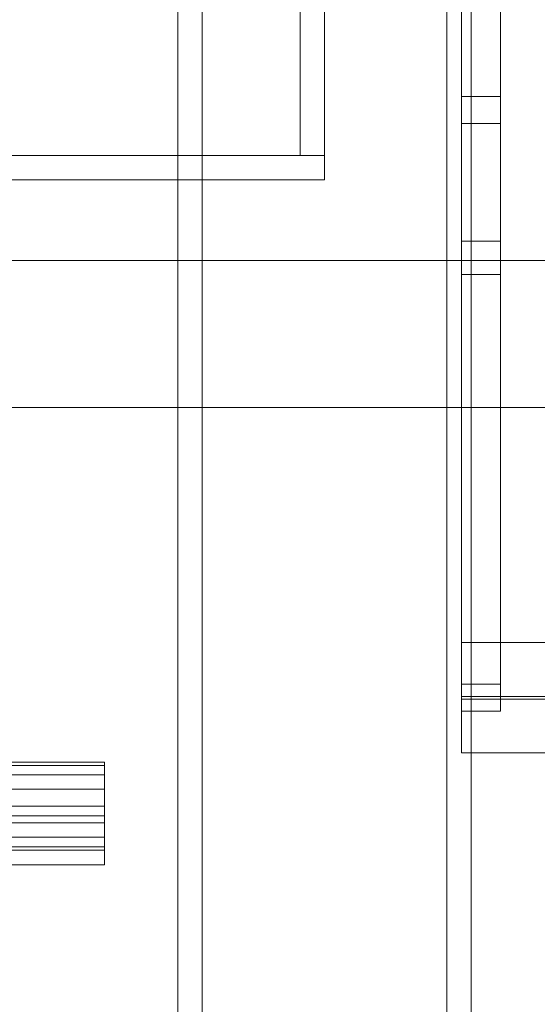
# Model space of a CAD drawing. Header units: millimetres. Extents: x -2233 to 61924, y -68080 to 6847.
# Tile 991 of 1022: x 60114 to 60220, y 1268 to 1469. Entities that reach past the tile are written whole.
import ezdxf

# ---------------------------------------------------------------- set-up
doc = ezdxf.new("R2010")
doc.units = ezdxf.units.MM
doc.layers.add('lateral_C08', color=7, linetype='Continuous', lineweight=0)
doc.layers.add('lateral_secador', color=7, linetype='Continuous', lineweight=0)

msp = doc.modelspace()

# ---------------------------------------------------------------- linework, layer by layer
at = {"layer": 'lateral_C08'}
for p, q in [((60204.134, 1633.942), (60204.134, 1423.945)), ((60212.134, 1423.945), (60212.134, 1633.942)), ((60204.134, 1417.14), (60204.134, 1627.136)), ((60212.134, 1627.136), (60212.134, 1417.14)), ((60212.134, 1453.548), (60204.134, 1453.548)), ((60204.134, 1453.548), (60204.134, 1448.036)), ((60204.134, 1453.548), (60204.134, 1333.391)), ((60212.134, 1448.036), (60212.134, 1453.548)), ((60212.134, 1333.391), (60212.134, 1453.548)), ((60204.134, 1448.036), (60212.134, 1448.036)), ((60204.134, 1327.878), (60204.134, 1448.036)), ((60212.134, 1448.036), (60212.134, 1327.878)), ((60204.134, 1423.945), (60212.134, 1423.945)), ((60204.134, 1423.945), (60204.134, 1417.14)), ((60212.134, 1423.945), (60212.134, 1417.14)), ((60212.134, 1417.14), (60204.134, 1417.14)), ((60246.134, 1341.915), (60204.134, 1341.915)), ((60204.134, 1341.915), (60204.134, 1330.889)), ((60204.134, 1341.915), (60204.134, 1330.379)), ((60204.134, 1327.878), (60204.134, 1333.391)), ((60204.134, 1333.391), (60212.134, 1333.391)), ((60212.134, 1333.391), (60212.134, 1327.878)), ((60204.134, 1330.889), (60246.134, 1330.889)), ((60204.134, 1319.354), (60204.134, 1330.889)), ((60204.134, 1319.354), (60204.134, 1330.379)), ((60204.134, 1330.379), (60246.134, 1330.379)), ((60212.134, 1327.878), (60204.134, 1327.878)), ((60246.134, 1319.354), (60204.134, 1319.354))]:
    msp.add_line(p, q, dxfattribs=at)
at = {"layer": 'lateral_secador'}
for p, q in [((60146.134, 2556.5), (60146.134, 20)), ((60151.134, 20), (60151.134, 2556.5)), ((60201.134, 2556.5), (60201.134, 20)), ((60206.134, 20), (60206.134, 2556.5)), ((60171.134, 1491.5), (60171.134, 1441.5)), ((60176.134, 1441.5), (60176.134, 1491.5)), ((59846.134, 1441.5), (60176.134, 1441.5)), ((60171.134, 1441.5), (60176.134, 1441.5)), ((60176.134, 1436.5), (60176.134, 1441.5)), ((59846.134, 1436.5), (60176.134, 1436.5)), ((59951.134, 1420), (60231.134, 1420)), ((59951.134, 1390), (60231.134, 1390)), ((59881.134, 1317.5), (60131.134, 1317.5)), ((59881.134, 1316.815), (60131.134, 1316.815)), ((60131.134, 1316.815), (60131.134, 1317.5)), ((60131.134, 1314.864), (60131.134, 1316.815)), ((59881.134, 1314.864), (60131.134, 1314.864)), ((60131.134, 1311.944), (60131.134, 1314.864)), ((59881.134, 1311.944), (60131.134, 1311.944)), ((60131.134, 1308.5), (60131.134, 1311.944)), ((60131.134, 1308.5), (59881.134, 1308.5)), ((60131.134, 1308.5), (60131.134, 1305.056)), ((59901.134, 1306.5), (60131.134, 1306.5)), ((60131.134, 1296.5), (60131.134, 1306.5)), ((59881.134, 1305.056), (60131.134, 1305.056)), ((60131.134, 1305.056), (60131.134, 1302.136)), ((59881.134, 1302.136), (60131.134, 1302.136)), ((60131.134, 1302.136), (60131.134, 1300.185)), ((59881.134, 1300.185), (60131.134, 1300.185)), ((59881.134, 1299.5), (60131.134, 1299.5)), ((60131.134, 1300.185), (60131.134, 1299.5)), ((59901.134, 1296.5), (60131.134, 1296.5))]:
    msp.add_line(p, q, dxfattribs=at)

doc.saveas('drawing.dxf')
